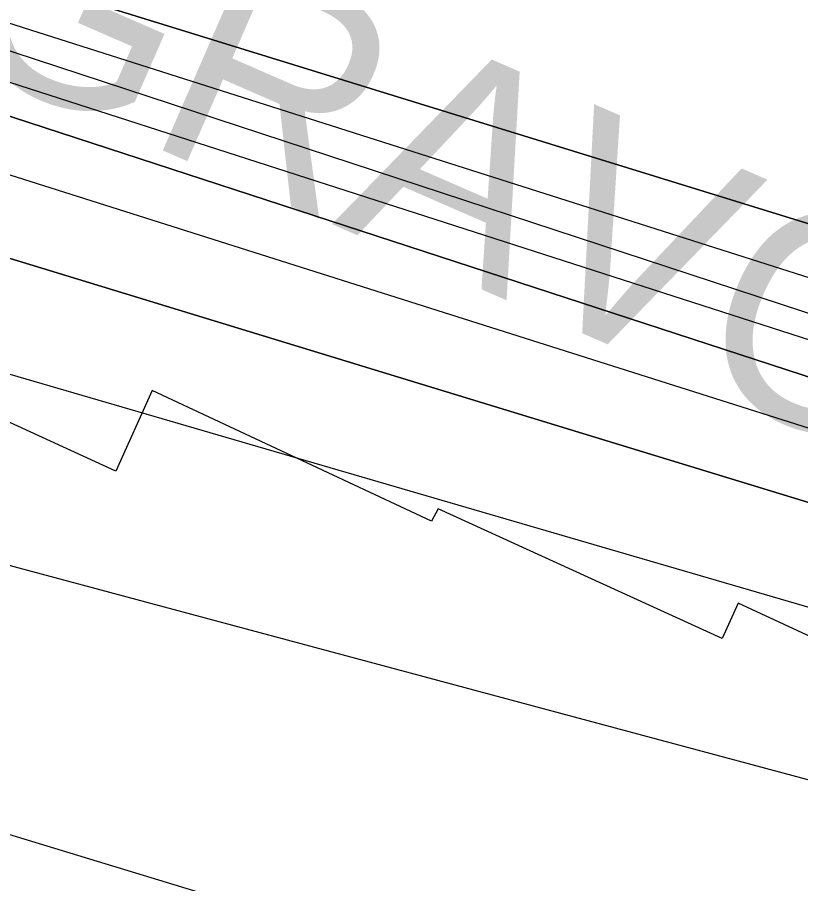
# Model space of a CAD drawing. Extents: x 3734862 to 3772949, y 391520 to 417239.
# Drawn here: x 3755541.8 to 3755906.3, y 403959.3 to 404362.6 of the extents above; entities that cross this region are included whole.
import ezdxf

# ---------------------------------------------------------------- set-up
doc = ezdxf.new("R2010")
doc.units = 0
for name, color, linetype in [('V-RIVR-EDGE', 7, 'Continuous'), ('V-RRAP-RVMT', 7, 'Continuous'), ('V-RRAP-RVMT-IDEN', 7, 'Continuous'), ('V-TOPO-DPTH', 7, 'Continuous'), ('V-TOPO-MAJR', 7, 'Continuous'), ('V-TOPO-MINR', 7, 'Continuous'), ('V-TOPO-WATR', 7, 'Continuous')]:
    doc.layers.add(name, color=color, linetype=linetype)

msp = doc.modelspace()

# ---------------------------------------------------------------- linework, layer by layer
at = {"layer": 'V-RIVR-EDGE'}
msp.add_spline([(3755702.08, 404495.32), (3755757.18, 404470.77), (3755793.3, 404451.23), (3755852.47, 404424.41), (3755881.39, 404415.75), (3755906.23, 404404.38), (3755920.22, 404395.76), (3755948.67, 404379.41), (3755958.16, 404378.93), (3755969.01, 404378), (3755990.69, 404368.45), (3756022.75, 404350.29), (3756054.82, 404336.64), (3756079.66, 404323.02), (3756103.59, 404309.39), (3756144.23, 404288.04), (3756167.69, 404268.99), (3756188.91, 404253.57), (3756231.36, 404233.11), (3756271.56, 404217.19), (3756299.11, 404203.1), (3756403.01, 404163.51), (3756460.37, 404140.31), (3756508.69, 404114.87), (3756530.82, 404103.96), (3756588.18, 404078.04), (3756639.21, 404052.15), (3756694.29, 404019.45), (3756726.8, 403998.12), (3756735.82, 403989.06), (3756740.32, 403979.55), (3756740.3, 403973.22), (3756740.74, 403967.79), (3756747.5, 403960.54), (3756759.69, 403953.73), (3756786.34, 403941.46), (3756814.34, 403929.18), (3756864.47, 403904.64), (3756889.32, 403895.98), (3756899.72, 403897.32), (3756908.33, 403901.82), (3756919.18, 403901.34), (3756933.18, 403894.07), (3756945.83, 403892.68), (3756956.23, 403893.11), (3756962.12, 403897.16), (3756970.71, 403896.69), (3756978.39, 403894.41), (3756992.41, 403894.83), (3757002.82, 403897.51), (3757019.1, 403901.54), (3757027.7, 403901.52), (3757034.02, 403901.05), (3757036.27, 403896.53), (3757036.71, 403891.1), (3757038.5, 403883.41), (3757046.62, 403874.34), (3757060.62, 403866.17), (3757076.41, 403853.92), (3757104.39, 403831.25), (3757122.44, 403816.73), (3757145.47, 403804.47), (3757165.34, 403796.73), (3757181.6, 403787.2), (3757194.24, 403777.67), (3757213.65, 403765.41), (3757229.9, 403756.33), (3757251.58, 403745.88), (3757266.49, 403741.32), (3757283.2, 403734.49), (3757308.94, 403720.87), (3757360.42, 403694.06), (3757393.83, 403670.92), (3757429.96, 403657.26), (3757461.59, 403645.43), (3757505.4, 403628.14), (3757548.31, 403610.4), (3757591.66, 403587.23), (3757649.45, 403552.27), (3757711.75, 403512.78), (3757753.76, 403493.23), (3757766.86, 403487.78), (3757773.19, 403487.76), (3757785.86, 403494.06), (3757794.45, 403494.04), (3757803.49, 403489.49), (3757807.08, 403480.89), (3757810.64, 403456.02), (3757814.23, 403447.87), (3757826.42, 403436.99), (3757854.41, 403422.9), (3757930.26, 403373.88), (3757975.85, 403342.57), (3758005.19, 403323.5), (3758062.07, 403286.74), (3758092.31, 403263.6), (3758175.82, 403209.59), (3758234.51, 403169.2), (3758283.7, 403133.81), (3758328.84, 403103.41), (3758399.23, 403041.74), (3758421.79, 403023.15), (3758438.05, 403017.68), (3758463.83, 403017.62), (3758491.43, 403026.14), (3758504.53, 403022.04), (3758513.56, 403014.33), (3758513.99, 403006.19), (3758499.95, 402997.18), (3758498.12, 402989.95), (3758502.16, 402978.18), (3758510.73, 402969.57), (3758522.02, 402962.76), (3758545.05, 402948.69), (3758582.07, 402926.89), (3758650.23, 402878.79), (3758697.61, 402840.7), (3758721.52, 402820.29), (3758740.94, 402809.39), (3758782.02, 402784.87), (3758831.24, 402755.36), (3758902.12, 402711.78), (3758960.36, 402675.46), (3759018.58, 402634.62), (3759069.59, 402599.68), (3759134.59, 402553.4), (3759185.57, 402508.06), (3759223.48, 402478.12), (3759262.29, 402448.18), (3759321.41, 402402.37), (3759371.51, 402366.07), (3759431.54, 402323.42), (3759463.59, 402300.28), (3759488.86, 402281.68), (3759576.89, 402222.68), (3759626.99, 402186.84), (3759672.12, 402153.72), (3759778.21, 402087.44), (3759832.83, 402050.68), (3759873, 402019.38), (3759909.55, 401989.45), (3760050.81, 401883.75), (3760100.02, 401850.16), (3760145.61, 401819.31), (3760185.77, 401788.01), (3760211.95, 401766.69), (3760254.82, 401734.48), (3760285.51, 401709.08), (3760303.12, 401700.45), (3760325.25, 401691.35), (3760352.78, 401671.39), (3760391.14, 401641), (3760430.41, 401611.96), (3760461.55, 401590.18), (3760536.95, 401542.97), (3760582.99, 401510.76), (3760602.85, 401495.79), (3760629.02, 401477.18), (3760672.36, 401449.49), (3760711.19, 401426.79), (3760818.61, 401347.85), (3760872.33, 401310.64), (3760925.58, 401271.62), (3760948.6, 401251.67), (3761039.76, 401181.81), (3761107.02, 401135.52), (3761151.7, 401104.67), (3761172.93, 401093.31), (3761186.03, 401090.57), (3761199.15, 401092.79), (3761219.51, 401099.07), (3761228.11, 401099.5), (3761233.52, 401095.42), (3761236.67, 401087.73), (3761236.64, 401077.78), (3761228.47, 401063.78), (3761223.03, 401057.47), (3761223.01, 401049.33), (3761228.86, 401039.37), (3761242.39, 401026.67), (3761254.14, 401021.67), (3761266.79, 401018.47), (3761292.52, 401001.68), (3761317.34, 400980.37), (3761342.15, 400955.44), (3761463.07, 400853.4), (3761509.99, 400812.14), (3761550.15, 400777.68), (3761585.34, 400746.84), (3761681.47, 400674.26), (3761756.4, 400618.91), (3761817.77, 400572.19), (3761878.26, 400530.44), (3761996.49, 400436.55), (3762057.42, 400389.83), (3762104.8, 400352.63), (3762156.25, 400313.17), (3762204.54, 400277.33), (3762245.17, 400247.84), (3762291.65, 400210.19), (3762325.94, 400182.07), (3762356.18, 400159.84), (3762404.02, 400123.55), (3762432.9, 400101.32), (3762455.49, 400091.32), (3762473.53, 400075.9), (3762512.34, 400044.16), (3762551.6, 400012.41), (3762593.58, 399983.82), (3762620.21, 399963.4), (3762661.74, 399937.08), (3762686.57, 399919.83), (3762793.08, 399841.35), (3762834.61, 399812.76), (3762873.44, 399790.05), (3762923.1, 399758.28), (3762956.96, 399737.4), (3762984.05, 399721.5), (3763024.22, 399693.37), (3763075.23, 399657.52), (3763115.86, 399633.91), (3763172.75, 399601.21), (3763228.74, 399568.52), (3763285.17, 399533.57), (3763344.31, 399494.08), (3763398.47, 399455.06), (3763444.06, 399421.04), (3763484.68, 399391.09), (3763603.38, 399303.08), (3763654.82, 399261.81), (3763661.14, 399259.53), (3763667.01, 399254.54), (3763671.96, 399245.04), (3763696.33, 399224.18), (3763722.94, 399200.15), (3763745.5, 399180.2), (3763818.14, 399117.17), (3763841.61, 399099.47), (3763852.45, 399092.21), (3763858.76, 399084.06), (3763874.99, 399067.29), (3763898, 399045.98), (3763924.62, 399023.76), (3763949, 399007.87), (3763970.2, 398987.47), (3764004.03, 398952.57), (3764028.38, 398926.74), (3764056.8, 398899.54), (3764092.88, 398862.37), (3764130.77, 398826.11), (3764147.01, 398811.6), (3764152.86, 398799.83), (3764162.32, 398783.53), (3764173.58, 398768.58), (3764186.67, 398757.24), (3764206.08, 398746.34), (3764226.87, 398742.22), (3764246.29, 398733.58), (3764269.32, 398717.7), (3764284.2, 398703.19), (3764301.81, 398691.84), (3764323.02, 398678.23), (3764345.14, 398660.99), (3764412.35, 398596.62), (3764457.02, 398559.88), (3764502.6, 398522.69), (3764538.26, 398497.74), (3764566.26, 398486.36), (3764583.89, 398484.51), (3764604.25, 398486.27), (3764616.45, 398486.24), (3764626.39, 398481.69), (3764630.89, 398474.45), (3764636.29, 398461.32), (3764634.9, 398450.02), (3764631.72, 398441.44), (3764633.06, 398434.65), (3764636.21, 398430.12), (3764643.89, 398425.58), (3764661.06, 398421.47), (3764685.44, 398409.2), (3764715.22, 398382), (3764745.45, 398356.15), (3764793.31, 398328), (3764844.31, 398292.6), (3764885.83, 398258.14), (3764918.78, 398234.54), (3764992.82, 398187.79), (3765058.27, 398144.22), (3765088.07, 398128.32), (3765140.91, 398100.15), (3765168.89, 398079.74), (3765193.71, 398061.59), (3765246.12, 398042.02), (3765282.23, 398018.42), (3765309.74, 397989.41), (3765339.95, 397955.42), (3765361.15, 397933.67), (3765382.35, 397911.91), (3765434.69, 397867.92), (3765477.57, 397838.43), (3765508.73, 397823.88), (3765545.3, 397801.18), (3765575.54, 397778.05), (3765617.52, 397749.91), (3765653.64, 397726.31), (3765681.63, 397709.96), (3765727.23, 397684.53), (3765761.99, 397660.02), (3765771.94, 397659.55), (3765788.21, 397659.96), (3765793.64, 397658.14), (3765793.63, 397653.62), (3765785.47, 397648.66), (3765785.47, 397645.5), (3765790.86, 397632.82), (3765800.33, 397623.76), (3765814.78, 397612.87), (3765831.94, 397605.59), (3765847.31, 397603.29), (3765858.15, 397598.75), (3765865.82, 397593.3), (3765888.84, 397576.97), (3765908.7, 397561.54), (3765918.16, 397548.41), (3765919.5, 397542.07), (3765921.3, 397536.19), (3765926.71, 397533.46), (3765933.05, 397534.35), (3765940.73, 397533.43), (3765944.79, 397530.25), (3765956.97, 397519.37), (3765987.67, 397499.85), (3766024.67, 397468.11), (3766059.41, 397438.18), (3766085.13, 397413.25), (3766102.73, 397400.09), (3766131.61, 397377.42), (3766172.69, 397350.18), (3766210.59, 397318.89), (3766264.32, 397285.3), (3766306.76, 397260.78), (3766362.73, 397220.85), (3766381.12, 397208.5)], degree=3, dxfattribs=at)
at = {"layer": 'V-RRAP-RVMT'}
for p, q in [((3755587.56, 404151.23), (3755440.93, 404218.59)), ((3755604.59, 404188.88), (3755587.56, 404151.23)), ((3755734.49, 404128.02), (3755604.59, 404188.88)), ((3755737.57, 404133.74), (3755734.49, 404128.02)), ((3755869.77, 404073.47), (3755737.57, 404133.74)), ((3755877.27, 404089.88), (3755869.77, 404073.47)), ((3756012.25, 404026.91), (3755877.27, 404089.88))]:
    msp.add_line(p, q, dxfattribs=at)
at = {"layer": 'V-TOPO-DPTH'}
for points in [[(3755405.98, 404422.24), (3756604.12, 404052.11), (3756617.21, 404046.23), (3756630.43, 404040.64)], [(3756669.88, 403962.64), (3756478.42, 404034.68), (3756477.1, 404035.18), (3756475.78, 404035.69), (3756474.47, 404036.2), (3756473.16, 404036.72), (3756471.85, 404037.26), (3756470.56, 404037.82), (3756469.28, 404038.42), (3756468.02, 404039.04), (3756464.99, 404040.58), (3756462.21, 404041.98), (3756459.43, 404043.38), (3756456.64, 404044.76), (3756453.85, 404046.13), (3755403.14, 404391.27)], [(3756669.88, 403962.64), (3756478.42, 404034.68), (3756477.1, 404035.18), (3756475.78, 404035.69), (3756474.47, 404036.2), (3756473.16, 404036.72), (3756471.85, 404037.26), (3756470.56, 404037.82), (3756469.28, 404038.42), (3756468.02, 404039.04), (3756464.99, 404040.58), (3756462.21, 404041.98), (3756459.43, 404043.38), (3756456.64, 404044.76), (3756453.85, 404046.13), (3755403.14, 404391.27)], [(3755414.88, 404356.8), (3756443.83, 404020.9), (3756474.37, 404005.47), (3756504.86, 403989.94), (3756538.33, 403972.81), (3756552.14, 403965.99), (3756566.08, 403959.43), (3756580.2, 403953.28), (3756594.44, 403947.4), (3756608.77, 403941.7), (3756623.08, 403935.96), (3756637.36, 403930.16)], [(3755414.88, 404356.8), (3756443.83, 404020.9), (3756474.37, 404005.47), (3756504.86, 403989.94), (3756538.33, 403972.81), (3756552.14, 403965.99), (3756566.08, 403959.43), (3756580.2, 403953.28), (3756594.44, 403947.4), (3756608.77, 403941.7), (3756623.08, 403935.96), (3756637.36, 403930.16)], [(3756635.21, 403893.58), (3756609.05, 403906.6), (3756467.98, 403979.46), (3756448.45, 403989.49), (3756428.9, 403999.46), (3756409.31, 404009.35), (3756389.69, 404019.18), (3755409.13, 404330)], [(3756635.21, 403893.58), (3756609.05, 403906.6), (3756467.98, 403979.46), (3756448.45, 403989.49), (3756428.9, 403999.46), (3756409.31, 404009.35), (3756389.69, 404019.18), (3755409.13, 404330)], [(3755375.84, 404299.88), (3756397.83, 403987.57), (3756406.25, 403983.3), (3756414.66, 403979.01), (3756423.05, 403974.68), (3756431.43, 403970.33), (3756680.22, 403840.45)], [(3755375.84, 404299.88), (3756397.83, 403987.57), (3756406.25, 403983.3), (3756414.66, 403979.01), (3756423.05, 403974.68), (3756431.43, 403970.33), (3756680.22, 403840.45)]]:
    msp.add_lwpolyline(points, dxfattribs=at)
at = {"layer": 'V-TOPO-MAJR'}
msp.add_lwpolyline([(3756755.44, 403770.61), (3756490.99, 403907.36), (3756482.62, 403911.68), (3756474.25, 403915.98), (3756465.87, 403920.26), (3756457.48, 403924.52), (3756449, 403928.57), (3756440.4, 403932.33), (3756431.63, 403935.66), (3756422.75, 403938.71), (3756416.92, 403940.56), (3756404.98, 403944.14), (3756392.98, 403947.47), (3756380.88, 403950.44), (3755299.97, 404265.77)], dxfattribs=at)
at = {"layer": 'V-TOPO-MINR'}
for points in [[(3756669.88, 403962.64), (3756478.42, 404034.68), (3756477.1, 404035.18), (3756475.78, 404035.69), (3756474.47, 404036.2), (3756473.16, 404036.72), (3756471.85, 404037.26), (3756470.56, 404037.82), (3756469.28, 404038.42), (3756468.02, 404039.04), (3756464.99, 404040.58), (3756462.21, 404041.98), (3756459.43, 404043.38), (3756456.64, 404044.76), (3756453.85, 404046.13), (3755403.14, 404391.27)], [(3756636.65, 404010.13), (3755472.38, 404380.71)], [(3756683.14, 403932.98), (3756565.21, 403979.61), (3756557.37, 403982.71), (3756549.52, 403985.82), (3756541.68, 403988.93), (3756533.84, 403992.04), (3756526.04, 403995.26), (3756518.32, 403998.62), (3756510.69, 404002.2), (3756503.12, 404005.92), (3756484.89, 404015.22), (3756468.25, 404023.66), (3756451.57, 404032.06), (3756434.86, 404040.38), (3756418.13, 404048.65), (3755409.02, 404374.02)], [(3756637.36, 403930.16), (3756623.08, 403935.96), (3756608.77, 403941.7), (3756594.44, 403947.4), (3756580.2, 403953.28), (3756566.08, 403959.43), (3756552.14, 403965.99), (3756538.33, 403972.81), (3756504.86, 403989.94), (3756474.37, 404005.47), (3756443.83, 404020.9), (3755414.88, 404356.8)], [(3756635.21, 403893.58), (3756609.05, 403906.6), (3756467.98, 403979.46), (3756448.45, 403989.49), (3756428.9, 403999.46), (3756409.31, 404009.35), (3756389.69, 404019.18), (3755409.13, 404330)], [(3756680.22, 403840.45), (3756431.43, 403970.33), (3756423.05, 403974.68), (3756414.66, 403979.01), (3756406.25, 403983.3), (3756397.83, 403987.57), (3755375.84, 404299.88)], [(3756661.76, 403763.51), (3756624.36, 403779.69), (3756586.79, 403795.46), (3756549.11, 403810.96), (3756363.06, 403886.31), (3756358, 403888.26), (3756352.9, 403890.11), (3756347.75, 403891.79), (3756342.56, 403893.37), (3756323.68, 403898.79), (3756322.29, 403899.12), (3756320.88, 403899.38), (3756319.46, 403899.52), (3756318.03, 403899.59), (3756316.59, 403899.59), (3756315.15, 403899.59), (3756313.71, 403899.6), (3756312.27, 403899.6), (3755264.36, 404180.83)], [(3756643.59, 403680.36), (3756621.73, 403687.43), (3756599.82, 403694.32), (3756577.76, 403700.64), (3756555.56, 403706.37), (3756533.15, 403711.22), (3756510.61, 403715.49), (3756393.08, 403735.34), (3756387.36, 403736.33), (3756381.64, 403737.37), (3756375.93, 403738.47), (3756370.24, 403739.6), (3756364.56, 403740.83), (3756358.9, 403742.13), (3756353.27, 403743.54), (3756347.65, 403745.04), (3756313.12, 403754.62), (3756290.24, 403760.9), (3756267.33, 403767.1), (3756244.39, 403773.17), (3756221.43, 403779.17), (3756120.65, 403805.2), (3756109.97, 403807.83), (3755207.52, 404082.77)]]:
    msp.add_lwpolyline(points, dxfattribs=at)
at = {"layer": 'V-TOPO-WATR'}
msp.add_lwpolyline([(3756630.43, 404040.64), (3756617.21, 404046.23), (3756604.12, 404052.11), (3755405.98, 404422.24)], dxfattribs=at)

# ---------------------------------------------------------------- texts
at = {"layer": 'V-RRAP-RVMT-IDEN'}
msp.add_text('GRAVOLET', height=100, rotation=336.4422, dxfattribs=at).set_placement((3755504.08, 404346.54))

doc.saveas('drawing.dxf')
